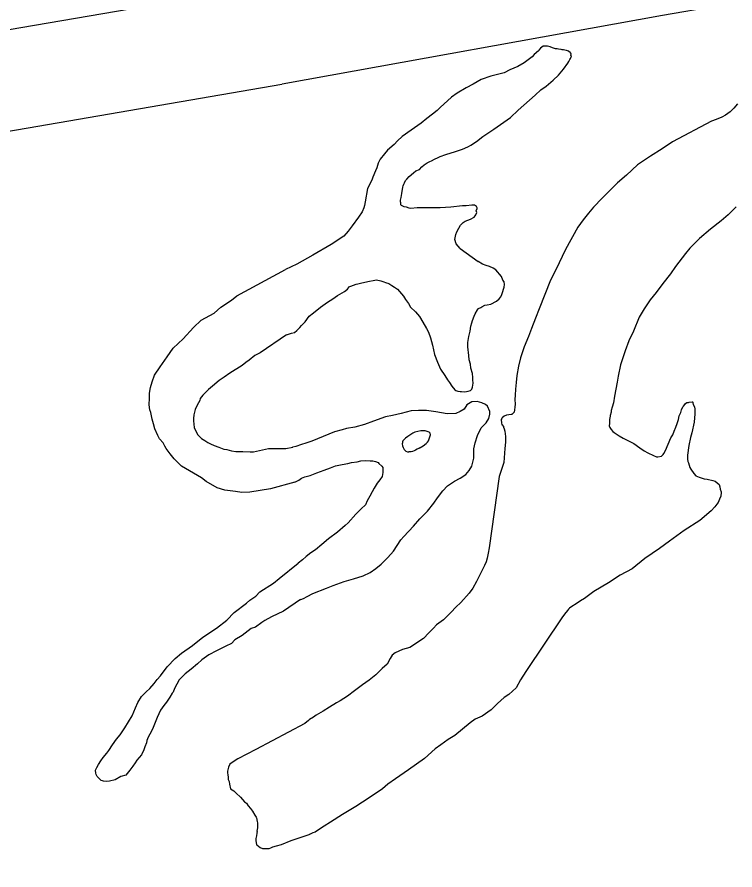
# Model space of a CAD drawing. Extents: x 1720274 to 1751788, y 372074 to 391887.
# Drawn here: x 1723586.6 to 1723926.5, y 385388.7 to 385792.3 of the extents above; entities that cross this region are included whole.
import ezdxf

# ---------------------------------------------------------------- set-up
doc = ezdxf.new("R2010")
doc.units = 0
doc.layers.add('Level 15', color=7, linetype='Continuous')
doc.layers.add('Level 9', color=7, linetype='Continuous')

msp = doc.modelspace()

# ---------------------------------------------------------------- linework, layer by layer
at = {"layer": 'Level 15'}
for points in [[(1724854.95, 386087.79), (1724719.34, 386061.67), (1724662.1, 386055.22), (1724426.93, 386048.35), (1724395.38, 386045.05), (1724358.05, 386031.84), (1724295.8, 385992.93), (1724167.25, 385891.62), (1724101.33, 385845.63), (1724020.86, 385815.34), (1723892.26, 385793.09), (1723712.18, 385760.61)], [(1721720.54, 385257.54), (1721778.45, 385313.37), (1721946.34, 385472.8), (1721958.96, 385483.06), (1721986.18, 385499.47), (1722001.7, 385507.81), (1722018.2, 385514.16), (1722060.88, 385525.02), (1722081.71, 385528.89), (1722121.62, 385536.21), (1722125.16, 385536.4), (1722343.52, 385575), (1722417.56, 385587.85), (1722748.26, 385643.5), (1722994.54, 385685.3), (1723202.11, 385721.15), (1723588.49, 385787.42), (1723703.95, 385807.29)], [(1721753.44, 385223.42), (1721811.22, 385279.13), (1721977.65, 385437.17), (1721986.28, 385444.18), (1722009.66, 385458.27), (1722021.52, 385464.65), (1722032.61, 385468.91), (1722071.06, 385478.7), (1722090.32, 385482.28), (1722127.13, 385489.04), (1722130.52, 385489.21), (1722351.7, 385528.32), (1722425.55, 385541.13), (1722756.16, 385596.76), (1723002.53, 385638.58), (1723210.15, 385674.43), (1723596.52, 385740.7), (1723711.99, 385760.58)]]:
    msp.add_lwpolyline(points, dxfattribs=at)
at = {"layer": 'Level 9'}
for points in [[(1723844.79, 385776.82), (1723844.32, 385776.96), (1723843.05, 385777.08), (1723842.41, 385777.22), (1723841.62, 385777.35), (1723840.19, 385777.78), (1723839.07, 385778.22), (1723837.79, 385778.5), (1723836.84, 385778.62), (1723835.74, 385778.59), (1723834.51, 385777.6), (1723833.75, 385776.62), (1723833.45, 385776.29), (1723831.45, 385774.64), (1723830.54, 385773.5), (1723829.31, 385772.51), (1723826.69, 385770.68), (1723823.75, 385769), (1723820.02, 385767.3), (1723817.22, 385765.94), (1723810.96, 385764.31), (1723806.44, 385762.73), (1723802.57, 385760.55), (1723799.31, 385758.85), (1723794.98, 385756.34), (1723792.36, 385754.35), (1723786.99, 385749.58), (1723785.47, 385748.1), (1723783.31, 385746.45), (1723780.7, 385744.3), (1723777.93, 385742.15), (1723773.31, 385738.83), (1723768.99, 385735.83), (1723766.69, 385733.7), (1723765.17, 385732.06), (1723762.1, 385729.27), (1723760.58, 385727.64), (1723758.62, 385725.03), (1723757.57, 385723.26), (1723757.01, 385721.02), (1723756.43, 385719.57), (1723755.11, 385716.52), (1723754.69, 385715.08), (1723752.61, 385711.21), (1723751.4, 385704.83), (1723751.14, 385703.08), (1723750.86, 385702.12), (1723749.98, 385700.18), (1723748.33, 385697.59), (1723745.31, 385693.53), (1723743.34, 385690.93), (1723741.36, 385688.65), (1723735.34, 385684.65), (1723726.67, 385679.61), (1723719.08, 385675.4), (1723713.8, 385672.85)], [(1723796.48, 385682.84), (1723794.51, 385684.99), (1723793.97, 385687.03), (1723794.37, 385689.43), (1723794.8, 385690.71), (1723795.84, 385692.49), (1723796.59, 385693.78), (1723797.81, 385695.09), (1723798.73, 385695.75), (1723800.13, 385696.27), (1723801.39, 385696.63), (1723803.09, 385697.63), (1723803.54, 385698.28), (1723803.84, 385698.77), (1723804.27, 385699.89), (1723804.09, 385700.68), (1723804.53, 385701.8), (1723804.52, 385702.12), (1723804.18, 385702.74), (1723803.21, 385703.35), (1723801.95, 385703.3), (1723799.28, 385703.06), (1723797.54, 385703), (1723792.04, 385702.35), (1723787, 385702.02), (1723783.84, 385702.08), (1723779.58, 385702.1), (1723776.11, 385701.99), (1723773.12, 385701.73), (1723772.33, 385701.86), (1723771.05, 385702.3), (1723769.94, 385702.58), (1723768.66, 385703.17), (1723768.5, 385703.17), (1723768.33, 385703.48), (1723768.31, 385704.11), (1723768.3, 385704.43), (1723768.13, 385704.9), (1723768.26, 385705.69), (1723768.53, 385706.97), (1723768.78, 385708.88), (1723769.32, 385711.75), (1723769.45, 385712.39), (1723769.74, 385713.19), (1723770.04, 385713.84), (1723770.63, 385714.96), (1723771.24, 385715.62), (1723772.3, 385716.92), (1723774.3, 385718.57), (1723775.37, 385719.56), (1723777.24, 385720.25), (1723778.31, 385721.4), (1723779.38, 385722.38), (1723779.84, 385722.71), (1723780.77, 385723.38), (1723782.01, 385724.05), (1723782.79, 385724.24), (1723784.34, 385725.08), (1723786.05, 385725.93), (1723786.98, 385726.28), (1723789.63, 385727.31), (1723792.13, 385728.03), (1723793.69, 385728.56), (1723796.19, 385729.27), (1723797.6, 385729.79), (1723798.68, 385730.3), (1723800.39, 385731.15), (1723801.48, 385731.66), (1723804.1, 385733.49), (1723807.18, 385735.81), (1723810.42, 385737.98), (1723812.43, 385739.31), (1723820.3, 385744.8), (1723823.97, 385748.25), (1723831.94, 385755.32), (1723834.69, 385757.95), (1723837.16, 385759.61), (1723840.54, 385762.42), (1723842.98, 385764.87), (1723845.42, 385767.65), (1723847.37, 385770.56), (1723847.82, 385771.37), (1723848.42, 385772.18), (1723848.72, 385772.67), (1723849.16, 385773.79), (1723848.83, 385774.1), (1723848.96, 385774.9), (1723848.96, 385775.05), (1723848.8, 385775.05), (1723848.64, 385775.2), (1723848.63, 385775.36), (1723847.66, 385776.12), (1723846.85, 385776.57), (1723846.06, 385776.7), (1723845.42, 385776.84), (1723844.79, 385776.82)], [(1723927.71, 385751.31), (1723926.04, 385749.19), (1723924.21, 385747.55), (1723922.05, 385745.89), (1723920.35, 385744.89), (1723917.7, 385743.85), (1723915.51, 385743.14), (1723896.9, 385733.34), (1723892.12, 385730.02), (1723886.56, 385726.51), (1723880.38, 385722.34), (1723875.18, 385717.58), (1723870.88, 385713.95), (1723863.71, 385706.58), (1723859.59, 385702.33), (1723857.16, 385699.55), (1723854.74, 385696.31), (1723852.17, 385692.89), (1723846.36, 385682.4), (1723841.79, 385672.74), (1723839.28, 385667.75), (1723833.89, 385654.26), (1723832.14, 385649.76), (1723830.25, 385644.94), (1723828.8, 385641.09), (1723826.75, 385636.27), (1723825.04, 385630.98), (1723824.06, 385627.15), (1723823.26, 385622.68), (1723822.9, 385619.34), (1723822.69, 385616.17), (1723822.47, 385613.31), (1723822.38, 385611.4), (1723822.45, 385609.18), (1723822.34, 385607.75), (1723822.22, 385606.48), (1723821.95, 385605.36), (1723820.88, 385604.22), (1723820.56, 385604.21), (1723819.47, 385604.01), (1723818.36, 385603.98), (1723817.27, 385603.47), (1723816.35, 385602.64), (1723816.21, 385602.32), (1723815.91, 385601.84), (1723815.97, 385600.1), (1723816.15, 385599.47), (1723815.99, 385599.46), (1723816.15, 385599.47), (1723816.97, 385598.54), (1723816.98, 385598.23), (1723817.32, 385597.45), (1723817.51, 385596.34), (1723817.91, 385593.82), (1723817.95, 385592.71), (1723817.84, 385591.12), (1723817.63, 385588.1), (1723817.06, 385581.59), (1723814.91, 385574.86), (1723810.2, 385541.1), (1723809.65, 385538.55), (1723809.26, 385536.32), (1723808.68, 385534.55), (1723807.95, 385532.79), (1723806.32, 385529.56), (1723804.1, 385525.21), (1723802.47, 385521.99), (1723800.66, 385519.71), (1723796.7, 385515.3), (1723794.41, 385513.01), (1723792.12, 385510.71), (1723788.61, 385507.11), (1723785.22, 385504.62), (1723783.85, 385503.15), (1723781.56, 385500.86), (1723779.12, 385498.24), (1723772.64, 385493.91), (1723769.19, 385493.01), (1723765.61, 385491.46), (1723764.23, 385490.31), (1723763.34, 385488.69), (1723761.85, 385486.11), (1723759.55, 385483.97), (1723756.49, 385481.02), (1723753.42, 385478.54)], [(1723927.13, 385702.47), (1723923.31, 385698.7), (1723920.09, 385695.9), (1723915.01, 385691.93), (1723909.8, 385687.48), (1723907.04, 385684.85), (1723905.21, 385682.89), (1723903.09, 385680.44), (1723898.4, 385674.27), (1723895.99, 385670.86), (1723892.35, 385666.3), (1723889.18, 385661.92), (1723886.46, 385658.5), (1723883.6, 385654.29), (1723881.21, 385650.25), (1723878.43, 385643.66), (1723876.37, 385639.15), (1723874.64, 385634.34), (1723872.33, 385627.77), (1723871.25, 385622.34), (1723870.71, 385619.47), (1723869.51, 385612.94), (1723868.99, 385609.75), (1723868.43, 385607.67), (1723868.01, 385606.07), (1723867.87, 385605.27), (1723867.45, 385603.83), (1723867.46, 385603.52), (1723867.2, 385601.92), (1723867.21, 385601.45), (1723867.09, 385600.33), (1723867.1, 385600.02), (1723866.98, 385598.9), (1723867.32, 385598.12), (1723867.99, 385597.19), (1723868.65, 385596.26), (1723869.3, 385595.65), (1723869.78, 385595.35), (1723871.72, 385594.14), (1723873.65, 385593.1), (1723876.38, 385591.6), (1723878.62, 385590.57), (1723881.53, 385588.44), (1723883.63, 385587.08), (1723885.24, 385586.03), (1723887.97, 385584.85), (1723889.41, 385584.26), (1723890.04, 385584.28), (1723891.77, 385584.5), (1723892.53, 385585.31), (1723892.83, 385585.8), (1723893.73, 385587.25), (1723894.89, 385590.14), (1723896.21, 385593.2), (1723897.11, 385594.66), (1723897.84, 385596.42), (1723898.57, 385598.19), (1723899.14, 385599.95), (1723899.87, 385601.88), (1723900.12, 385603.63), (1723900.86, 385605.24), (1723901.29, 385606.52), (1723901.88, 385607.81), (1723902.18, 385608.14), (1723902.79, 385608.95), (1723903.09, 385609.43), (1723903.7, 385609.93), (1723903.86, 385609.93), (1723904.49, 385609.95), (1723904.8, 385610.12), (1723906.22, 385610.17), (1723906.38, 385610.17), (1723906.54, 385610.02), (1723906.54, 385609.86), (1723906.55, 385609.7), (1723906.73, 385608.92), (1723907.4, 385607.83), (1723907.6, 385606.73), (1723907.47, 385605.77), (1723907.51, 385604.5), (1723907.17, 385600.53), (1723906.07, 385595.58), (1723905.52, 385593.34), (1723904.7, 385589.51), (1723904.06, 385585.05), (1723904.12, 385583.15), (1723904.31, 385582.05), (1723904.49, 385581.42), (1723904.85, 385580.32), (1723905.2, 385579.23), (1723905.7, 385578.29), (1723907.03, 385576.27), (1723908.02, 385575.2), (1723909.61, 385574.61), (1723911.53, 385573.88), (1723912.01, 385573.74)], [(1723796.48, 385682.84), (1723804.89, 385676.61)], [(1723714.2, 385641.96), (1723716.54, 385642.67), (1723717.95, 385643.03), (1723719.18, 385644.02), (1723720.55, 385645.49), (1723721.31, 385646.31), (1723722.99, 385648.11), (1723724.95, 385650.71), (1723726.95, 385652.36), (1723730.33, 385655), (1723733.57, 385657.33), (1723736.2, 385659), (1723738.36, 385660.5), (1723741.61, 385662.5), (1723743.15, 385663.51), (1723744.05, 385664.8), (1723744.68, 385664.98), (1723745.92, 385665.5), (1723747.17, 385665.86), (1723747.96, 385666.04), (1723749.21, 385666.4), (1723751.24, 385666.94), (1723753.44, 385667.33), (1723755.32, 385667.71), (1723756.89, 385667.92), (1723758.8, 385667.5), (1723760.23, 385667.07), (1723761.03, 385666.78), (1723762.63, 385666.2), (1723764.08, 385665.3), (1723765.37, 385664.55), (1723766.82, 385663.48), (1723769.61, 385660.25), (1723770.61, 385658.69), (1723771.94, 385656.83), (1723772.95, 385654.97), (1723775.23, 385652.82), (1723777.19, 385650.67), (1723778.71, 385647.86), (1723780.54, 385644.91), (1723781.39, 385643.19), (1723782.42, 385640.53), (1723783.33, 385637.07), (1723784.26, 385632.67), (1723785.65, 385629.07), (1723787.18, 385625.63), (1723789.17, 385622.68), (1723790.5, 385620.67), (1723791.33, 385619.42), (1723792.5, 385617.72), (1723793.98, 385615.86), (1723794.46, 385615.56), (1723795.26, 385615.27), (1723796.37, 385615.15), (1723797, 385615.17), (1723798.59, 385614.91), (1723800.15, 385615.27), (1723801.4, 385615.63), (1723802.01, 385616.28), (1723802.3, 385617.25), (1723802.55, 385619), (1723802.5, 385620.58), (1723802.46, 385621.69), (1723802.24, 385623.58), (1723801.53, 385626.1), (1723801.31, 385627.99), (1723800.76, 385630.03), (1723800.54, 385632.09), (1723800.09, 385636.19), (1723800.02, 385638.25), (1723800.55, 385641.12), (1723801.1, 385643.68), (1723801.49, 385646.07), (1723801.91, 385647.67), (1723802.35, 385648.79), (1723803.07, 385650.72), (1723803.51, 385651.84), (1723804.71, 385653.78), (1723805.16, 385654.43), (1723806.25, 385654.94), (1723806.71, 385655.27), (1723808.11, 385655.95), (1723809.21, 385656.15), (1723810.93, 385656.52), (1723813.72, 385657.88), (1723814.95, 385659.03), (1723815.71, 385660), (1723816.15, 385660.97), (1723816.57, 385662.41), (1723817.01, 385663.53), (1723817.29, 385664.49), (1723817.41, 385665.77), (1723817.21, 385667.03), (1723816.71, 385667.8), (1723816.02, 385669.52), (1723813.39, 385672.77), (1723812.1, 385673.52), (1723810.34, 385674.25), (1723808.75, 385674.68), (1723806.98, 385675.41), (1723804.89, 385676.61)], [(1723718.1, 385572.18), (1723706.68, 385569.11), (1723701.82, 385568.32), (1723696.8, 385567.52), (1723693.01, 385567.4), (1723690, 385567.78), (1723685.09, 385568.41), (1723681.42, 385569.56), (1723676.11, 385572.56), (1723674, 385574.23), (1723664.51, 385579.79), (1723661.08, 385583.32), (1723659.1, 385585.63), (1723657.29, 385588.11), (1723656.62, 385589.2), (1723655.78, 385590.76), (1723654.13, 385592.76), (1723653.29, 385594.32), (1723651.92, 385597.45), (1723651.21, 385599.8), (1723650.67, 385602), (1723649.93, 385605.15), (1723649.57, 385606.41), (1723649.18, 385608.77), (1723649.39, 385611.95), (1723649.31, 385614.32), (1723649.85, 385617.03), (1723650.55, 385619.75), (1723651.71, 385622.8), (1723654.42, 385626.85), (1723657.73, 385631.56), (1723660.59, 385635.61), (1723665.34, 385640.05), (1723670.21, 385645.44), (1723673.88, 385648.89), (1723679.92, 385652.25), (1723683.15, 385655.05), (1723688.24, 385658.39), (1723690.7, 385660.37), (1723713.8, 385672.85)], [(1723714.2, 385641.96), (1723701.7, 385633.46), (1723699.22, 385632.12), (1723696.61, 385629.97), (1723694.91, 385628.81), (1723693.22, 385627.48), (1723687.34, 385623.8), (1723684.72, 385621.97), (1723682.41, 385620.31), (1723679.18, 385617.67), (1723677.34, 385616.03), (1723674.59, 385613.4), (1723673.38, 385611.78), (1723673.1, 385610.82), (1723671.91, 385608.72), (1723671.03, 385606.63), (1723670.33, 385604.07), (1723670.23, 385602.32), (1723670.11, 385601.21), (1723670.53, 385598.05), (1723671.22, 385596.33), (1723672.22, 385594.62), (1723673.03, 385593.86), (1723674.01, 385592.94), (1723675.47, 385591.87), (1723676.92, 385590.97), (1723678.2, 385590.38), (1723679.96, 385589.64), (1723682.2, 385588.76), (1723684.6, 385587.89), (1723686.03, 385587.62), (1723688.1, 385587.05), (1723690.16, 385586.8), (1723693.47, 385586.75), (1723696.95, 385586.55), (1723698.53, 385586.6), (1723705.74, 385588.1), (1723713.94, 385588.21), (1723717.23, 385588.8)], [(1723720.9, 385516.64), (1723721.06, 385516.64), (1723722.31, 385517.16), (1723724.01, 385518.16), (1723726.65, 385519.52), (1723733.19, 385522.11), (1723736.3, 385523.32), (1723741.45, 385525.23), (1723745.98, 385526.49), (1723750.51, 385527.9), (1723753.78, 385529.44), (1723756.55, 385531.43), (1723759.01, 385533.41), (1723762.22, 385536.53), (1723764.8, 385539.62), (1723768.41, 385544.97), (1723769.78, 385546.44), (1723774.35, 385551.35), (1723777.39, 385554.93), (1723780.9, 385558.53), (1723783.93, 385562.28), (1723785.74, 385564.87), (1723788.31, 385568.13), (1723790.44, 385570.42), (1723793.68, 385572.74), (1723796.47, 385574.1), (1723799.1, 385575.77), (1723800.77, 385577.73), (1723801.97, 385579.83), (1723802.95, 385583.5), (1723802.96, 385587.94), (1723803.49, 385590.81), (1723804.64, 385594.34), (1723806.41, 385597.88), (1723807.18, 385598.7), (1723808.7, 385600.33), (1723810.05, 385602.28), (1723810.46, 385604.35), (1723810.42, 385605.62), (1723809.39, 385608.12), (1723808.41, 385609.04), (1723806.65, 385609.78), (1723804.42, 385610.34), (1723801.9, 385610.26), (1723799.58, 385608.76), (1723798.38, 385606.81), (1723796.37, 385605.64), (1723794.35, 385604.78), (1723790.25, 385604.49), (1723784.86, 385605.42), (1723780.57, 385606.08), (1723776.78, 385606.11), (1723773.16, 385605.99), (1723768.47, 385604.73), (1723764.39, 385603.81), (1723761.1, 385603.06), (1723755.33, 385601.13), (1723751.12, 385599.57), (1723746.59, 385598.31), (1723742.67, 385597.55), (1723740.63, 385597.01), (1723736.88, 385596.09), (1723726.14, 385591.62), (1723723.32, 385590.74), (1723721.3, 385590.04), (1723718.64, 385589.16), (1723717.23, 385588.8), (1723717.08, 385588.79)], [(1723777.06, 385588.37), (1723778.92, 385589.38), (1723780.3, 385590.53), (1723780.91, 385591.19), (1723781.52, 385591.84), (1723781.95, 385593.12), (1723782.38, 385594.56), (1723782.19, 385595.35), (1723781.71, 385595.81), (1723779.79, 385596.54), (1723777.74, 385596.47), (1723774.92, 385595.91), (1723773.99, 385595.4), (1723771.67, 385593.9)], [(1723769.56, 385592.08), (1723769.37, 385591.75), (1723769.12, 385591.28), (1723769.07, 385590.83), (1723769.05, 385590.43), (1723769.2, 385589.33), (1723769.48, 385588.65), (1723769.98, 385587.71), (1723770.64, 385586.89), (1723771.44, 385586.6), (1723772.12, 385586.52)], [(1723771.67, 385593.9), (1723770.59, 385593.07), (1723769.56, 385592.08)], [(1723777.06, 385588.37), (1723776.07, 385587.79), (1723775.3, 385587.36), (1723774.62, 385587.06), (1723773.82, 385586.76), (1723773.28, 385586.59), (1723773, 385586.55), (1723772.12, 385586.52)], [(1723718.1, 385572.18), (1723720.12, 385573.2), (1723721.36, 385574.03), (1723722.91, 385574.72), (1723725.41, 385575.43), (1723728.53, 385576.64), (1723732.12, 385577.87), (1723735.08, 385579.07), (1723737.41, 385579.94), (1723740.55, 385580.52), (1723743.22, 385581.08), (1723744.94, 385581.46), (1723747.61, 385581.86), (1723749.33, 385582.23), (1723751.69, 385582.47), (1723753.9, 385582.38), (1723755.01, 385582.26), (1723756.28, 385581.98), (1723757.56, 385581.55), (1723757.89, 385581.09), (1723759.35, 385579.86), (1723759.85, 385579.09), (1723759.89, 385577.82), (1723759.77, 385576.71), (1723759.52, 385574.96), (1723758.47, 385573.34), (1723757.1, 385571.71), (1723755.76, 385569.44), (1723754.71, 385567.67), (1723753.67, 385565.57), (1723752.33, 385563.31), (1723751.6, 385561.54), (1723749.61, 385559.58), (1723747.01, 385557.11), (1723743.36, 385553.03), (1723741.98, 385551.72), (1723738.3, 385548.59), (1723734.15, 385545.44), (1723730.92, 385542.64), (1723728.01, 385540.17), (1723725.69, 385538.82), (1723723.54, 385537.01), (1723721.85, 385535.53), (1723719.7, 385533.87)], [(1723912.01, 385573.74), (1723913.43, 385573.63), (1723916.14, 385572.93), (1723917.1, 385572.64), (1723918.07, 385571.88), (1723919.04, 385571.12), (1723919.39, 385570.02), (1723919.59, 385568.92), (1723919.95, 385567.66), (1723919.96, 385567.34), (1723919.86, 385565.6), (1723919.27, 385564.15), (1723918.54, 385562.54), (1723917.93, 385561.73), (1723917.02, 385560.59), (1723915.35, 385558.63), (1723909.98, 385554.02), (1723902.56, 385549.34), (1723895.63, 385544.36), (1723890.85, 385540.88), (1723883.91, 385536.05), (1723877.92, 385531.26), (1723872.18, 385528.22), (1723866.62, 385524.55), (1723859.65, 385520.52), (1723855.34, 385517.21), (1723853.49, 385516.04), (1723851.79, 385514.88), (1723848.85, 385513.04), (1723848.24, 385512.54), (1723847.78, 385512.05), (1723847.33, 385511.4), (1723845.81, 385509.77), (1723844.6, 385507.98), (1723827.92, 385483.03), (1723826.11, 385480.44), (1723825.07, 385478.66), (1723822.98, 385474.94), (1723819.46, 385471.66), (1723817.3, 385470.32), (1723814.07, 385467.52), (1723811.18, 385464.42), (1723806.86, 385461.42), (1723803.59, 385460.05), (1723801.12, 385458.38), (1723793.91, 385452.28), (1723790.81, 385450.44), (1723787.27, 385447.94), (1723784.65, 385445.96), (1723779.59, 385441.51), (1723775.74, 385438.69), (1723772.04, 385436.04), (1723765.87, 385431.87), (1723762.17, 385429.21), (1723759.71, 385427.07), (1723753.39, 385422.75), (1723747.05, 385418.74), (1723740.71, 385414.88), (1723734.99, 385411.37), (1723732.05, 385409.37), (1723729.43, 385407.7), (1723727.73, 385406.54), (1723726.64, 385406.18), (1723725.08, 385405.5), (1723724.92, 385405.49)], [(1723720.9, 385516.64), (1723712.72, 385511.14), (1723707.13, 385508.42), (1723704.03, 385506.73), (1723702.49, 385505.73), (1723699.56, 385503.58), (1723697.53, 385502.88), (1723693.22, 385499.72), (1723689.82, 385497.55), (1723688.14, 385495.91), (1723685.5, 385494.56), (1723680.99, 385492.35), (1723677.43, 385490.49), (1723674.19, 385488.17), (1723672.05, 385486.2), (1723669.13, 385483.72), (1723666.2, 385481.57), (1723663.46, 385478.62), (1723661.23, 385474.59), (1723660.5, 385472.82), (1723660.04, 385472.33), (1723659, 385470.4), (1723657.34, 385468.12), (1723656.13, 385466.5), (1723654.63, 385464.23), (1723653.01, 385460.85), (1723650.82, 385455.39), (1723649.48, 385452.97), (1723648.74, 385451.52), (1723648.16, 385449.91), (1723647.89, 385448.79), (1723647.16, 385447.03), (1723646.73, 385445.59), (1723645.55, 385443.17), (1723643.42, 385440.72), (1723642.52, 385439.42), (1723641.47, 385437.81), (1723640.11, 385435.86), (1723638.74, 385434.39), (1723638.13, 385433.58), (1723635.79, 385432.87), (1723633.16, 385431.35), (1723630.34, 385430.63), (1723629.08, 385430.59), (1723627.5, 385430.69), (1723627.02, 385430.84), (1723626.54, 385430.98), (1723626.22, 385431.29), (1723624.58, 385432.98), (1723624.08, 385433.91), (1723623.9, 385434.54), (1723623.85, 385435.96), (1723624.44, 385437.25), (1723625.19, 385438.54), (1723626.23, 385440.32), (1723627.44, 385441.95), (1723629.11, 385443.9), (1723630.17, 385445.2), (1723631.82, 385447.95), (1723633.78, 385450.55), (1723635.45, 385452.67), (1723637.71, 385455.91), (1723641.15, 385461.57), (1723642.75, 385465.43), (1723643.77, 385468), (1723645.57, 385470.75), (1723647.71, 385473.04), (1723649.55, 385474.53), (1723651.52, 385476.97), (1723653.04, 385478.76), (1723654.56, 385480.55), (1723657.73, 385484.78), (1723661.55, 385488.71), (1723664.46, 385491.34), (1723669.71, 385494.84), (1723674.63, 385498.8), (1723681.11, 385503.13), (1723686.03, 385506.94), (1723689.38, 385510.54), (1723695.23, 385515.01), (1723696.92, 385516.33), (1723699.7, 385518.32), (1723701.53, 385520.28), (1723708.02, 385524.46), (1723710.79, 385526.61), (1723719.7, 385533.87)], [(1723753.42, 385478.54), (1723750.18, 385476.22), (1723746.33, 385473.4), (1723743.1, 385470.92), (1723739.7, 385468.74), (1723737.84, 385467.73), (1723734.59, 385465.72), (1723731.5, 385463.88), (1723728.25, 385461.87), (1723727.02, 385461.04), (1723725.16, 385459.87), (1723724.55, 385459.37), (1723722.86, 385458.05)], [(1723722.86, 385458.05), (1723699.75, 385445.73), (1723691.22, 385441.33), (1723689.36, 385440.16), (1723687.36, 385438.82), (1723686.77, 385437.38), (1723686.21, 385435.46), (1723686.23, 385434.67), (1723686.42, 385433.72), (1723686.62, 385432.62), (1723686.65, 385431.51), (1723687, 385430.57), (1723687.2, 385429.31), (1723687.75, 385427.11), (1723689.2, 385426.05), (1723690.34, 385424.97), (1723692.46, 385423.14), (1723694.26, 385420.98), (1723695.24, 385420.22), (1723696.07, 385418.98), (1723697.21, 385417.75), (1723698.04, 385416.51), (1723699.21, 385414.64), (1723699.87, 385413.71), (1723700.04, 385413.4), (1723700.26, 385411.66), (1723700.43, 385411.04), (1723700.45, 385410.56), (1723700.49, 385409.45), (1723700.51, 385408.66), (1723700.09, 385407.06), (1723700.26, 385406.91), (1723700.13, 385406.11), (1723700.01, 385404.84), (1723699.74, 385403.56), (1723699.62, 385402.45), (1723699.99, 385400.72), (1723700.15, 385400.57), (1723701.77, 385399.35), (1723702.89, 385398.91), (1723704.63, 385398.81), (1723706.05, 385398.86), (1723706.83, 385399.2), (1723707.76, 385399.7), (1723709.48, 385400.08), (1723711.82, 385400.79), (1723716.5, 385402.68), (1723724.92, 385405.49)]]:
    msp.add_lwpolyline(points, dxfattribs=at)

doc.saveas('drawing.dxf')
